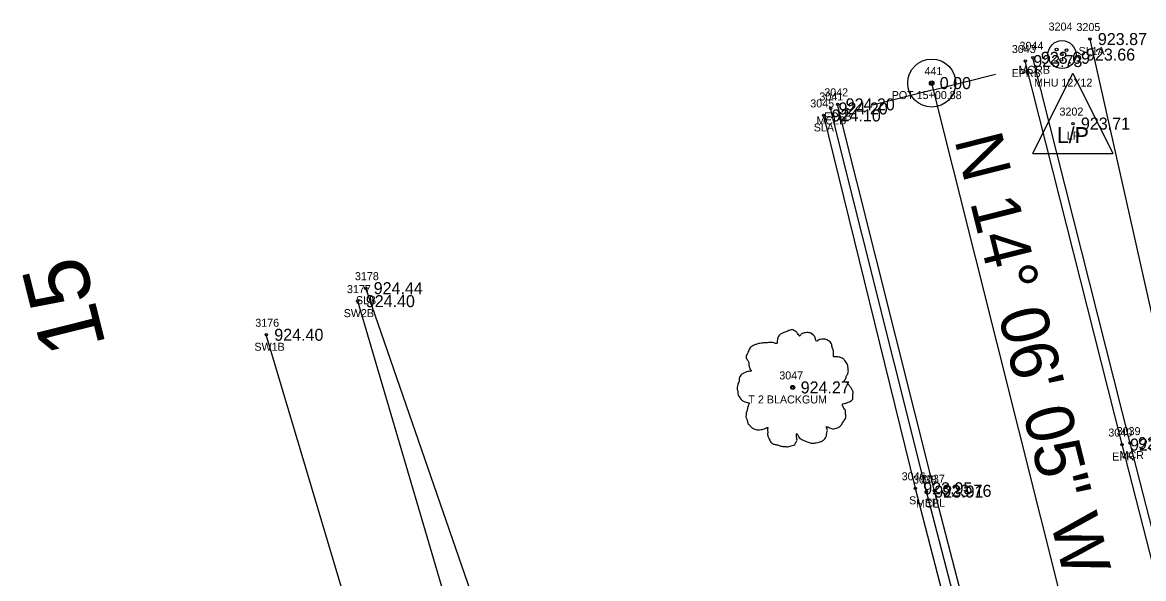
# Model space of a CAD drawing. Extents: x 1575382 to 1578175, y 1099175 to 1101955.
# Drawn here: x 1576690.6 to 1576830.6, y 1101093.8 to 1101163.3 of the extents above; entities that cross this region are included whole.
import ezdxf

# ---------------------------------------------------------------- set-up
doc = ezdxf.new("R2010")
doc.units = 0
for name, color, linetype in [('RD_EX_Conc', 7, 'Continuous'), ('RD_EX_Conc_txCode', 7, 'Continuous'), ('RD_EX_DR_Inlet', 7, 'Continuous'), ('RD_EX_Road', 7, 'Continuous'), ('RD_EX_Road_txCode', 7, 'Continuous'), ('RD_EX_TX_Conc_ELEV', 7, 'Continuous'), ('RD_EX_TX_Road_ELEV', 7, 'Continuous'), ('RD_EX_TX_UT_ELEV', 7, 'Continuous'), ('RD_EX_TX_VEG_ELEV', 7, 'Continuous'), ('RD_EX_UT', 7, 'Continuous'), ('RD_EX_UT_txCode', 7, 'Continuous'), ('RD_EX_VEG', 7, 'Continuous'), ('RD_EX_VEG_txCode', 7, 'Continuous'), ('RD_HC_Cl', 7, 'Continuous'), ('RD_HC_Data', 7, 'Continuous'), ('RD_HC_Data_Tic', 7, 'Continuous'), ('RD_HC_Survey_ELEV', 7, 'Continuous'), ('RD_HC_TX_Sta50', 7, 'Continuous'), ('RD_HC_txCode', 7, 'Continuous'), ('RD_SMD_Locator', 7, 'Continuous')]:
    doc.layers.add(name, color=color, linetype=linetype)

msp = doc.modelspace()

# ---------------------------------------------------------------- linework, layer by layer
at = {"layer": 'RD_EX_Conc'}
for points in [[(1577061.07, 1100806.23), (1577014.1, 1100833.35), (1576975.06, 1100863.3), (1576939.51, 1100897.24), (1576908.22, 1100933.82), (1576881.1, 1100974.58), (1576859.04, 1101017.29), (1576841.04, 1101063.53), (1576828.93, 1101110.76), (1576816.79, 1101158.9)], [(1577043.78, 1100776.1), (1576999.88, 1100812.3), (1576959.09, 1100842.63), (1576920.95, 1100878.73), (1576886.67, 1100919.36), (1576858.72, 1100961.14), (1576834.43, 1101008.65), (1576816.37, 1101055.23), (1576803.49, 1101104.71), (1576791.52, 1101152.57)], [(1576833.92, 1100935.07), (1576817.03, 1100950.68), (1576818.99, 1100952.93), (1576813.41, 1100958.72), (1576811.26, 1100956.54), (1576794.53, 1100975.19), (1576777.19, 1101001.62), (1576770.51, 1101013.97), (1576773.31, 1101015.41), (1576769.88, 1101022.74), (1576767.19, 1101021.23), (1576757.57, 1101042.29), (1576760.46, 1101043.4), (1576757.26, 1101050.95), (1576754.31, 1101049.74), (1576748.41, 1101072), (1576751.65, 1101072.71), (1576749.83, 1101080.61), (1576746.77, 1101079.95), (1576732.47, 1101128.5)], [(1576905.5, 1100784.02), (1576906.93, 1100800.36), (1576903.94, 1100824.42), (1576891.57, 1100857.98), (1576873.27, 1100886.93), (1576851.85, 1100906.5), (1576829.65, 1100923.01), (1576806.15, 1100944.63), (1576785.55, 1100967.31), (1576766.76, 1100995.57), (1576746.33, 1101037.55), (1576735.06, 1101077.23), (1576721.04, 1101124.3)]]:
    msp.add_lwpolyline(points, dxfattribs=at)
at = {"layer": 'RD_EX_DR_Inlet'}
for centre, radius in [((1576820.43, 1101159.3), 1.75), ((1576819.76, 1101159.93), 0.175), ((1576820.99, 1101159.86), 0.175), ((1576820.34, 1101158.64), 0.175)]:
    msp.add_circle(centre, radius, dxfattribs=at)
at = {"layer": 'RD_EX_Road'}
for points in [[(1577060.61, 1100805.43), (1577013.54, 1100832.51), (1576974.41, 1100862.52), (1576938.82, 1100896.44), (1576907.27, 1100933.28), (1576880.29, 1100973.98), (1576858.2, 1101016.83), (1576840.12, 1101063.13), (1576827.93, 1101110.58), (1576815.84, 1101158.49)], [(1576835.4, 1101008.92), (1576817.26, 1101055.71), (1576804.49, 1101104.81), (1576792.41, 1101153.08)]]:
    msp.add_lwpolyline(points, dxfattribs=at)
at = {"layer": 'RD_EX_UT'}
for p, q in [((1576816.79, 1101146.96), (1576821.79, 1101156.96)), ((1576821.79, 1101156.96), (1576826.79, 1101146.96)), ((1576816.79, 1101146.96), (1576826.79, 1101146.96))]:
    msp.add_line(p, q, dxfattribs=at)
at = {"layer": 'RD_EX_VEG'}
for points in [[(1576823.91, 1101161.24), (1576835.18, 1101111.01), (1576847.37, 1101072.75), (1576888.66, 1101041.71), (1576913.76, 1100995.87), (1576945.15, 1100967.3), (1576973.3, 1100933.42), (1576973.63, 1100896.3), (1576975.02, 1100865.51), (1577014.08, 1100835.8), (1577056.22, 1100809.99)], [(1576790.66, 1101151.7), (1576802.1, 1101105.12), (1576815.03, 1101055.1), (1576833.72, 1101006.58)], [(1576864.83, 1100917.25), (1576817.52, 1100956.77), (1576795.22, 1100975.66), (1576778.36, 1101003.35), (1576773.36, 1101019.82), (1576751.68, 1101077.49), (1576733.46, 1101130.12)]]:
    msp.add_lwpolyline(points, dxfattribs=at)
for centre, radius in [((1576786.79, 1101117.72), 0.25), ((1576786.77, 1101117.7), 0.0001)]:
    msp.add_circle(centre, radius, dxfattribs=at)
for points in [[(1576786.92, 1101124.89), (1576786.62, 1101124.92), (1576786.29, 1101124.82), (1576786.04, 1101124.72), (1576785.82, 1101124.64), (1576785.59, 1101124.54), (1576785.29, 1101124.37), (1576785.07, 1101124.17), (1576784.94, 1101123.92), (1576784.89, 1101123.69), (1576784.84, 1101123.42), (1576784.84, 1101123.24), (1576784.72, 1101123.22), (1576784.57, 1101123.24), (1576784.32, 1101123.32), (1576784.07, 1101123.32), (1576783.82, 1101123.32), (1576783.47, 1101123.29), (1576783.12, 1101123.29), (1576782.85, 1101123.24), (1576782.52, 1101123.19), (1576782.15, 1101123.07), (1576781.8, 1101122.94), (1576781.5, 1101122.69), (1576781.25, 1101122.22), (1576781.12, 1101121.87), (1576780.97, 1101121.62), (1576781.12, 1101121.17), (1576781.3, 1101120.82), (1576781.32, 1101120.62), (1576781.4, 1101120.19), (1576781.5, 1101119.97), (1576781.62, 1101119.77), (1576781.55, 1101119.74), (1576781.17, 1101119.69), (1576780.87, 1101119.59), (1576780.45, 1101119.37), (1576780.22, 1101119.14), (1576780.12, 1101118.82), (1576780.1, 1101118.47), (1576780, 1101118.27), (1576779.92, 1101117.99), (1576779.9, 1101117.92), (1576779.85, 1101117.59), (1576779.95, 1101117.14), (1576779.97, 1101116.79), (1576780.1, 1101116.57), (1576780.25, 1101116.39), (1576780.42, 1101116.14), (1576780.82, 1101115.92), (1576781.15, 1101115.82), (1576781.35, 1101115.79), (1576781.17, 1101115.29), (1576781.12, 1101114.94), (1576781, 1101114.54), (1576781, 1101114.47), (1576780.95, 1101114), (1576781.1, 1101113.67), (1576781.17, 1101113.3), (1576781.35, 1101113.07), (1576781.62, 1101112.77), (1576781.95, 1101112.55), (1576782.45, 1101112.42), (1576782.85, 1101112.45), (1576783.42, 1101112.62), (1576783.67, 1101112.7), (1576783.65, 1101112.52), (1576783.67, 1101112.15), (1576783.67, 1101111.72), (1576783.82, 1101111.4), (1576783.92, 1101111.12), (1576784.07, 1101110.87), (1576784.4, 1101110.65), (1576784.79, 1101110.57), (1576785.22, 1101110.42), (1576785.67, 1101110.35), (1576786.17, 1101110.32), (1576786.77, 1101110.47), (1576787.04, 1101110.6), (1576787.14, 1101110.77), (1576787.34, 1101111.15), (1576787.29, 1101111.37), (1576787.32, 1101111.97), (1576787.42, 1101111.8), (1576787.59, 1101111.45), (1576788.09, 1101111.15), (1576788.49, 1101110.97), (1576788.97, 1101110.82), (1576789.27, 1101110.75), (1576789.74, 1101110.82), (1576790.12, 1101110.9), (1576790.49, 1101111.02), (1576790.79, 1101111.3), (1576790.97, 1101111.57), (1576791.02, 1101111.85), (1576791.09, 1101112.22), (1576791.14, 1101112.4)], [(1576791.14, 1101112.4), (1576791.07, 1101112.57), (1576791.02, 1101112.82), (1576791.09, 1101112.8), (1576791.27, 1101112.75), (1576791.54, 1101112.62), (1576791.77, 1101112.55), (1576792.09, 1101112.57), (1576792.37, 1101112.67), (1576792.82, 1101112.95), (1576793.09, 1101113.42), (1576793.37, 1101113.82), (1576793.44, 1101114.15), (1576793.39, 1101114.37), (1576793.37, 1101114.87), (1576793.17, 1101115.12), (1576793.12, 1101115.24), (1576793.02, 1101115.64), (1576793.09, 1101115.69), (1576793.37, 1101115.74), (1576793.74, 1101115.87), (1576794.02, 1101115.99), (1576794.24, 1101116.17), (1576794.32, 1101116.39), (1576794.29, 1101116.79), (1576794.34, 1101117.19), (1576794.27, 1101117.34), (1576794.17, 1101117.49), (1576794.09, 1101117.69), (1576793.94, 1101117.84), (1576793.84, 1101117.99), (1576793.74, 1101118.09), (1576793.62, 1101118.24), (1576793.44, 1101118.37), (1576793.29, 1101118.42), (1576793.24, 1101118.57), (1576793.39, 1101118.77), (1576793.44, 1101118.87), (1576793.47, 1101119.09), (1576793.69, 1101119.44), (1576793.74, 1101119.84), (1576793.69, 1101120.27), (1576793.64, 1101120.54), (1576793.49, 1101120.82), (1576793.29, 1101121.07), (1576793.17, 1101121.24), (1576792.99, 1101121.37), (1576792.67, 1101121.49), (1576792.42, 1101121.54), (1576792.07, 1101121.54), (1576791.87, 1101121.59), (1576791.89, 1101121.64), (1576791.89, 1101121.79), (1576791.89, 1101122.07), (1576791.82, 1101122.52), (1576791.67, 1101123.02), (1576791.67, 1101123.04), (1576791.57, 1101123.29), (1576791.34, 1101123.49), (1576791.17, 1101123.59), (1576790.97, 1101123.72), (1576790.72, 1101123.74), (1576790.42, 1101123.74), (1576790.14, 1101123.69), (1576789.94, 1101123.59), (1576789.77, 1101123.47), (1576789.69, 1101123.62), (1576789.59, 1101123.92), (1576789.54, 1101124.07), (1576789.39, 1101124.24), (1576789.17, 1101124.44), (1576788.72, 1101124.57), (1576788.09, 1101124.49), (1576787.79, 1101124.29), (1576787.64, 1101124.12), (1576787.59, 1101124.24), (1576787.39, 1101124.44), (1576787.29, 1101124.62), (1576787.12, 1101124.74), (1576786.97, 1101124.84), (1576786.87, 1101124.89)]]:
    msp.add_spline(points, degree=3, dxfattribs=at)
at = {"layer": 'RD_HC_Cl'}
msp.add_line((1576821.47, 1101086.82), (1576804.16, 1101155.74), dxfattribs=at)
at = {"layer": 'RD_HC_Data'}
for radius in [3, 0.282]:
    msp.add_circle((1576804.16, 1101155.74), radius, dxfattribs=at)
at = {"layer": 'RD_HC_Data_Tic'}
for q in [(1576812.13, 1101156.84), (1576796.61, 1101152.94)]:
    msp.add_line((1576804.37, 1101154.89), q, dxfattribs=at)
at = {"layer": 'RD_SMD_Locator'}
for centre in [(1576823.91, 1101161.24), (1576815.84, 1101158.49), (1576816.79, 1101158.9), (1576820.43, 1101159.3), (1576804.16, 1101155.74), (1576792.41, 1101153.08), (1576790.66, 1101151.7), (1576791.52, 1101152.57), (1576821.79, 1101150.68), (1576733.46, 1101130.12), (1576732.47, 1101128.5), (1576721.04, 1101124.3), (1576786.79, 1101117.72), (1576827.93, 1101110.58), (1576828.93, 1101110.76), (1576802.1, 1101105.12), (1576803.49, 1101104.71), (1576804.49, 1101104.81)]:
    msp.add_circle(centre, 0.15, dxfattribs=at)

# ---------------------------------------------------------------- texts
at = {"layer": 'RD_EX_Conc_txCode'}
for s, p in [('3044', (1576815.12, 1101159.9)), ('MCRB', (1576815, 1101156.9)), ('3041', (1576790.13, 1101153.57)), ('MCLB', (1576789.76, 1101150.57)), ('3177', (1576731.12, 1101129.5)), ('SW2B', (1576730.71, 1101126.5)), ('3176', (1576719.67, 1101125.3)), ('SW1B', (1576719.56, 1101122.3)), ('3039', (1576827.26, 1101111.76)), ('MCR', (1576827.62, 1101108.76)), ('3038', (1576801.82, 1101105.71)), ('MCL', (1576802.2, 1101102.71))]:
    msp.add_text(s, height=1, dxfattribs=at).set_placement(p)
at = {"layer": 'RD_EX_Road_txCode'}
for s, p in [('3043', (1576814.17, 1101159.49)), ('EPRB', (1576814.14, 1101156.49)), ('3042', (1576790.74, 1101154.08)), ('EPLB', (1576790.73, 1101151.08)), ('3040', (1576826.22, 1101111.58)), ('EPR', (1576826.7, 1101108.58)), ('3037', (1576802.82, 1101105.81)), ('EPL', (1576803.29, 1101102.81))]:
    msp.add_text(s, height=1, dxfattribs=at).set_placement(p)
at = {"layer": 'RD_EX_TX_Conc_ELEV'}
for s, p in [('923.69', (1576817.79, 1101158.15)), ('924.20', (1576792.52, 1101151.82)), ('924.40', (1576733.47, 1101127.75)), ('924.40', (1576722.04, 1101123.55)), ('923.30', (1576829.93, 1101110.01)), ('923.91', (1576804.49, 1101103.96))]:
    msp.add_text(s, height=1.5, dxfattribs=at).set_placement(p)
at = {"layer": 'RD_EX_TX_Road_ELEV'}
for s, p in [('923.73', (1576816.84, 1101157.74)), ('924.20', (1576793.41, 1101152.33)), ('923.30', (1576828.93, 1101109.83)), ('923.76', (1576805.49, 1101104.06))]:
    msp.add_text(s, height=1.5, dxfattribs=at).set_placement(p)
at = {"layer": 'RD_EX_TX_UT_ELEV'}
for s, p in [('923.66', (1576823.43, 1101158.55)), ('923.71', (1576822.79, 1101149.93))]:
    msp.add_text(s, height=1.5, dxfattribs=at).set_placement(p)
at = {"layer": 'RD_EX_TX_VEG_ELEV'}
for s, p in [('923.87', (1576824.91, 1101160.49)), ('924.10', (1576791.66, 1101150.95)), ('924.44', (1576734.46, 1101129.37)), ('924.27', (1576787.79, 1101116.97)), ('923.95', (1576803.1, 1101104.37))]:
    msp.add_text(s, height=1.5, dxfattribs=at).set_placement(p)
at = {"layer": 'RD_EX_UT'}
msp.add_text('L/P', height=2, dxfattribs=at).set_placement((1576819.78, 1101148.24))
at = {"layer": 'RD_EX_UT_txCode'}
for s, p in [('3204', (1576818.76, 1101162.3)), ('MHU 12X12', (1576816.94, 1101155.3)), ('3202', (1576820.12, 1101151.68)), ('LP', (1576821.03, 1101148.68))]:
    msp.add_text(s, height=1, dxfattribs=at).set_placement(p)
at = {"layer": 'RD_EX_VEG_txCode'}
for s, p in [('3205', (1576822.24, 1101162.24)), ('SL1A', (1576822.5, 1101159.24)), ('3045', (1576788.99, 1101152.7)), ('SLA', (1576789.42, 1101149.7)), ('3178', (1576732.12, 1101131.12)), ('SLB', (1576732.24, 1101128.12)), ('3047', (1576785.12, 1101118.72)), ('T 2 BLACKGUM', (1576781.26, 1101115.72)), ('3046', (1576800.41, 1101106.12)), ('SL', (1576801.34, 1101103.12))]:
    msp.add_text(s, height=1, dxfattribs=at).set_placement(p)
at = {"layer": 'RD_HC_Data'}
msp.add_text('N 14%%d 06\' 05" W', height=6, rotation=284.1013, dxfattribs=at).set_placement((1576806.96, 1101148.67))
at = {"layer": 'RD_HC_Survey_ELEV'}
msp.add_text('0.00', height=1.5, dxfattribs=at).set_placement((1576805.16, 1101154.99))
at = {"layer": 'RD_HC_TX_Sta50'}
msp.add_text('15', height=8, rotation=104.1013, dxfattribs=at).set_placement((1576701.03, 1101122.99))
at = {"layer": 'RD_HC_txCode'}
for s, p in [('441', (1576803.26, 1101156.74)), ('POT 15+00.88', (1576799.16, 1101153.74))]:
    msp.add_text(s, height=1, dxfattribs=at).set_placement(p)

doc.saveas('drawing.dxf')
